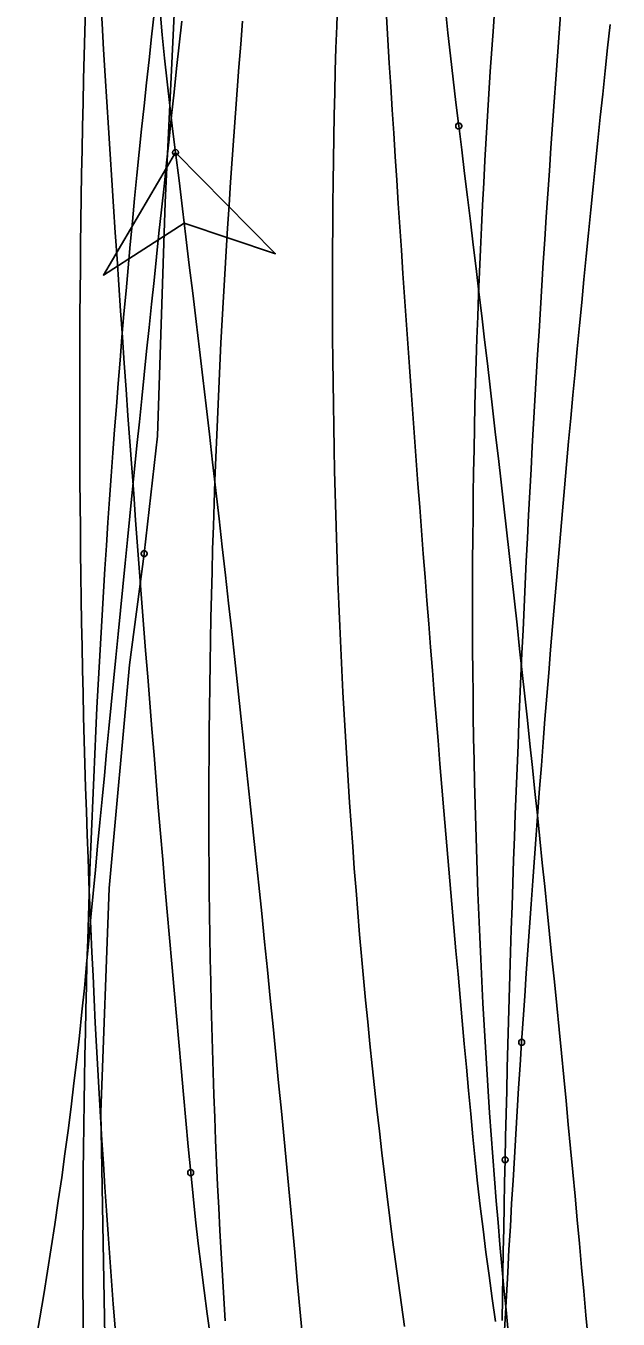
# Model space of a CAD drawing. Extents: x -14 to 1565148, y -25 to 642856.
# Drawn here: x 1564898.3 to 1564906.63, y 636567.41 to 636585.59 of the extents above; entities that cross this region are included whole.
import ezdxf

# ---------------------------------------------------------------- set-up
doc = ezdxf.new("R2010")
doc.units = 0
for name, color, linetype in [('GE_P_Alignment_100_Stations', 7, 'Continuous'), ('MT_P_Work_Area', 7, 'Continuous'), ('PM_P_Edge_Line', 7, 'Continuous'), ('TR_Turning_Path26', 7, 'Continuous'), ('TR_Turning_Path28', 7, 'Continuous'), ('TR_Turning_Path28 - Copy-1', 7, 'Continuous'), ('TR_Turning_Path29', 7, 'Continuous')]:
    doc.layers.add(name, color=color, linetype=linetype)

msp = doc.modelspace()

# ---------------------------------------------------------------- linework, layer by layer
at = {"layer": 'GE_P_Alignment_100_Stations'}
for points in [[(1564899.963, 636578.172), (1564900.152, 636579.821), (1564900.257, 636583.11), (1564900.413, 636586.347), (1564900.661, 636589.579), (1564901.001, 636592.802), (1564901.432, 636596.013), (1564901.955, 636599.212), (1564902.439, 636601.759)], [(1564899.575, 636563.633), (1564899.575, 636563.951), (1564899.41, 636567.165), (1564899.356, 636570.317), (1564899.472, 636573.468), (1564899.757, 636576.608), (1564899.963, 636578.171)]]:
    msp.add_lwpolyline(points, dxfattribs=at)
for centre in [(1564899.963, 636578.172), (1564899.963, 636578.171)]:
    msp.add_circle(centre, 0.0417, dxfattribs=at)
msp.add_arc((1565013.967, 636579.256), 117.731, 168.84942, 179.29367, dxfattribs=at)
at = {"layer": 'MT_P_Work_Area'}
for points in [[(1564905.081, 636567.232), (1564905.051, 636567.539), (1564905.022, 636567.845), (1564904.993, 636568.152), (1564904.966, 636568.459), (1564904.939, 636568.767), (1564904.914, 636569.074), (1564904.889, 636569.382), (1564904.866, 636569.69), (1564904.843, 636569.999), (1564904.821, 636570.307), (1564904.801, 636570.616), (1564904.781, 636570.925), (1564904.762, 636571.234), (1564904.744, 636571.543), (1564904.727, 636571.852), (1564904.711, 636572.162), (1564904.696, 636572.472), (1564904.682, 636572.782), (1564904.669, 636573.092), (1564904.656, 636573.402), (1564904.645, 636573.712), (1564904.635, 636574.023), (1564904.625, 636574.333), (1564904.616, 636574.644), (1564904.609, 636574.955), (1564904.602, 636575.266), (1564904.596, 636575.577), (1564904.591, 636575.889), (1564904.587, 636576.2), (1564904.584, 636576.511), (1564904.581, 636576.823), (1564904.58, 636577.135), (1564904.58, 636577.447), (1564904.58, 636577.758), (1564904.581, 636578.07), (1564904.584, 636578.383), (1564904.587, 636578.695), (1564904.591, 636579.007), (1564904.595, 636579.319), (1564904.601, 636579.632), (1564904.608, 636579.944), (1564904.615, 636580.257), (1564904.623, 636580.569), (1564904.633, 636580.882), (1564904.643, 636581.195), (1564904.654, 636581.507), (1564904.665, 636581.82), (1564904.678, 636582.133), (1564904.692, 636582.446), (1564904.706, 636582.759), (1564904.721, 636583.072), (1564904.737, 636583.385), (1564904.754, 636583.698), (1564904.772, 636584.011), (1564904.791, 636584.324), (1564904.81, 636584.637), (1564904.83, 636584.95), (1564904.852, 636585.263), (1564904.874, 636585.576), (1564904.896, 636585.889)], [(1564899.105, 636567.193), (1564899.103, 636567.519), (1564899.102, 636567.846), (1564899.102, 636568.172), (1564899.102, 636568.499), (1564899.103, 636568.825), (1564899.105, 636569.152), (1564899.107, 636569.478), (1564899.11, 636569.805), (1564899.114, 636570.131), (1564899.118, 636570.458), (1564899.123, 636570.784), (1564899.129, 636571.11), (1564899.136, 636571.437), (1564899.143, 636571.763), (1564899.151, 636572.09), (1564899.159, 636572.416), (1564899.169, 636572.742), (1564899.179, 636573.069), (1564899.189, 636573.395), (1564899.201, 636573.721), (1564899.213, 636574.047), (1564899.225, 636574.374), (1564899.239, 636574.7), (1564899.253, 636575.026), (1564899.268, 636575.352), (1564899.283, 636575.678), (1564899.299, 636576.004), (1564899.316, 636576.33), (1564899.334, 636576.656), (1564899.352, 636576.982), (1564899.371, 636577.308), (1564899.39, 636577.634), (1564899.411, 636577.96), (1564899.432, 636578.286), (1564899.453, 636578.611), (1564899.476, 636578.937), (1564899.499, 636579.263), (1564899.522, 636579.588), (1564899.547, 636579.914), (1564899.572, 636580.239), (1564899.598, 636580.565), (1564899.624, 636580.89), (1564899.651, 636581.216), (1564899.679, 636581.541), (1564899.708, 636581.866), (1564899.737, 636582.191), (1564899.767, 636582.516), (1564899.798, 636582.841), (1564899.829, 636583.166), (1564899.861, 636583.491), (1564899.894, 636583.816), (1564899.927, 636584.141), (1564899.961, 636584.466), (1564899.996, 636584.79), (1564900.031, 636585.115), (1564900.067, 636585.439), (1564900.104, 636585.764)]]:
    msp.add_lwpolyline(points, dxfattribs=at)
msp.add_arc((1565053.64, 636568.192), 157.778, 155.99945, 182.74981, dxfattribs=at)
at = {"layer": 'PM_P_Edge_Line'}
for points in [[(1564901.348, 636585.66), (1564901.321, 636585.336), (1564901.295, 636585.013)], [(1564901.295, 636585.013), (1564901.27, 636584.689), (1564901.246, 636584.365), (1564901.223, 636584.042), (1564901.2, 636583.719), (1564901.177, 636583.395), (1564901.156, 636583.072), (1564901.135, 636582.749), (1564901.115, 636582.426), (1564901.096, 636582.103), (1564901.078, 636581.78), (1564901.06, 636581.457), (1564901.043, 636581.134), (1564901.027, 636580.811), (1564901.012, 636580.489), (1564900.997, 636580.167), (1564900.983, 636579.844), (1564900.97, 636579.522), (1564900.958, 636579.2), (1564900.947, 636578.878), (1564900.936, 636578.557), (1564900.926, 636578.235), (1564900.917, 636577.914), (1564900.909, 636577.592), (1564900.902, 636577.271), (1564900.896, 636576.95), (1564900.89, 636576.63), (1564900.885, 636576.309), (1564900.881, 636575.989), (1564900.878, 636575.668), (1564900.875, 636575.348), (1564900.874, 636575.028), (1564900.873, 636574.708), (1564900.873, 636574.388), (1564900.874, 636574.069), (1564900.876, 636573.749), (1564900.879, 636573.43), (1564900.883, 636573.111), (1564900.887, 636572.792), (1564900.892, 636572.473), (1564900.899, 636572.154), (1564900.906, 636571.836), (1564900.914, 636571.517), (1564900.923, 636571.199), (1564900.933, 636570.881), (1564900.943, 636570.562), (1564900.955, 636570.244), (1564900.968, 636569.926), (1564900.981, 636569.608), (1564900.996, 636569.291), (1564901.011, 636568.973), (1564901.028, 636568.655), (1564901.045, 636568.338), (1564901.064, 636568.02), (1564901.083, 636567.703), (1564901.103, 636567.386)]]:
    msp.add_lwpolyline(points, dxfattribs=at)
at = {"layer": 'TR_Turning_Path26'}
msp.add_lwpolyline([(1564903.624, 636567.307), (1564903.581, 636567.611), (1564903.539, 636567.915), (1564903.497, 636568.22), (1564903.457, 636568.524), (1564903.417, 636568.829), (1564903.379, 636569.135), (1564903.342, 636569.44), (1564903.305, 636569.746), (1564903.27, 636570.052), (1564903.235, 636570.359), (1564903.201, 636570.665), (1564903.169, 636570.972), (1564903.137, 636571.279), (1564903.106, 636571.587), (1564903.077, 636571.894), (1564903.048, 636572.202), (1564903.02, 636572.51), (1564902.993, 636572.818), (1564902.967, 636573.127), (1564902.942, 636573.436), (1564902.918, 636573.744), (1564902.895, 636574.054), (1564902.872, 636574.363), (1564902.851, 636574.672), (1564902.831, 636574.982), (1564902.811, 636575.292), (1564902.792, 636575.602), (1564902.775, 636575.912), (1564902.758, 636576.222), (1564902.742, 636576.533), (1564902.727, 636576.844), (1564902.713, 636577.154), (1564902.7, 636577.465), (1564902.688, 636577.776), (1564902.677, 636578.088), (1564902.666, 636578.399), (1564902.657, 636578.711), (1564902.648, 636579.022), (1564902.641, 636579.334), (1564902.634, 636579.646), (1564902.628, 636579.958), (1564902.623, 636580.27), (1564902.619, 636580.582), (1564902.615, 636580.894), (1564902.613, 636581.207), (1564902.611, 636581.519), (1564902.611, 636581.832), (1564902.611, 636582.145), (1564902.612, 636582.457), (1564902.614, 636582.77), (1564902.617, 636583.083), (1564902.62, 636583.396), (1564902.625, 636583.709), (1564902.63, 636584.022), (1564902.636, 636584.336), (1564902.643, 636584.649), (1564902.651, 636584.962), (1564902.66, 636585.276), (1564902.67, 636585.589), (1564902.68, 636585.902)], dxfattribs=at)
msp.add_arc((1565054.322, 636573.101), 160.252, 158.95242, 176.11132, dxfattribs=at)
at = {"layer": 'TR_Turning_Path28'}
for points in [[(1564904.386, 636584.183), (1564904.345, 636584.514), (1564904.307, 636584.842), (1564904.27, 636585.169), (1564904.235, 636585.496), (1564904.202, 636585.823)], [(1564900.404, 636583.812), (1564900.363, 636584.143), (1564900.324, 636584.474), (1564900.287, 636584.805), (1564900.251, 636585.136), (1564900.218, 636585.468), (1564900.186, 636585.8)], [(1564905.271, 636571.301), (1564905.292, 636571.625), (1564905.314, 636571.949), (1564905.336, 636572.273), (1564905.358, 636572.597), (1564905.381, 636572.921), (1564905.403, 636573.245), (1564905.427, 636573.57), (1564905.45, 636573.894), (1564905.474, 636574.219), (1564905.499, 636574.544), (1564905.523, 636574.869), (1564905.548, 636575.194), (1564905.573, 636575.519), (1564905.599, 636575.844), (1564905.625, 636576.169), (1564905.651, 636576.494), (1564905.678, 636576.82), (1564905.705, 636577.145), (1564905.732, 636577.471), (1564905.76, 636577.796), (1564905.788, 636578.121), (1564905.816, 636578.447), (1564905.845, 636578.772), (1564905.873, 636579.098), (1564905.903, 636579.423), (1564905.932, 636579.749), (1564905.962, 636580.074), (1564905.992, 636580.4), (1564906.022, 636580.726), (1564906.053, 636581.051), (1564906.084, 636581.377), (1564906.116, 636581.702), (1564906.147, 636582.028), (1564906.179, 636582.354), (1564906.211, 636582.679), (1564906.244, 636583.005), (1564906.277, 636583.331), (1564906.31, 636583.656), (1564906.343, 636583.982), (1564906.377, 636584.308), (1564906.411, 636584.633), (1564906.445, 636584.959), (1564906.48, 636585.285), (1564906.515, 636585.611)], [(1564906.205, 636567.13), (1564906.175, 636567.465), (1564906.145, 636567.8), (1564906.114, 636568.135), (1564906.084, 636568.47), (1564906.053, 636568.805), (1564906.022, 636569.139), (1564905.99, 636569.474), (1564905.958, 636569.809), (1564905.927, 636570.144), (1564905.895, 636570.479), (1564905.862, 636570.813), (1564905.83, 636571.148), (1564905.797, 636571.483), (1564905.764, 636571.817), (1564905.731, 636572.152), (1564905.697, 636572.487), (1564905.664, 636572.821), (1564905.63, 636573.156), (1564905.596, 636573.49), (1564905.561, 636573.825), (1564905.527, 636574.16), (1564905.492, 636574.494), (1564905.457, 636574.829), (1564905.422, 636575.163), (1564905.386, 636575.497), (1564905.351, 636575.832), (1564905.315, 636576.166), (1564905.279, 636576.501), (1564905.242, 636576.835), (1564905.206, 636577.169), (1564905.169, 636577.503), (1564905.132, 636577.838), (1564905.095, 636578.172), (1564905.057, 636578.506), (1564905.02, 636578.84), (1564904.982, 636579.174), (1564904.944, 636579.509), (1564904.905, 636579.843), (1564904.867, 636580.177), (1564904.828, 636580.511), (1564904.789, 636580.845), (1564904.75, 636581.179), (1564904.71, 636581.513), (1564904.67, 636581.847), (1564904.631, 636582.181), (1564904.59, 636582.515), (1564904.55, 636582.848), (1564904.509, 636583.182), (1564904.469, 636583.516), (1564904.428, 636583.85), (1564904.386, 636584.184)], [(1564900.404, 636583.812), (1564899.391, 636582.087), (1564900.527, 636582.819), (1564901.808, 636582.387), (1564900.404, 636583.812)], [(1564905.021, 636567.089), (1564905.039, 636567.413), (1564905.057, 636567.738), (1564905.075, 636568.062), (1564905.093, 636568.387), (1564905.112, 636568.711), (1564905.13, 636569.035), (1564905.15, 636569.359), (1564905.169, 636569.683), (1564905.189, 636570.007), (1564905.209, 636570.331), (1564905.229, 636570.654), (1564905.25, 636570.978), (1564905.271, 636571.301)]]:
    msp.add_lwpolyline(points, dxfattribs=at)
msp.add_lwpolyline([(1564900.404, 636583.812), (1564899.391, 636582.087), (1564900.527, 636582.819), (1564901.808, 636582.387)], close=True, dxfattribs=at)
for centre in [(1564904.386, 636584.184), (1564904.386, 636584.183), (1564900.404, 636583.812), (1564900.404, 636583.812), (1564905.271, 636571.301), (1564905.271, 636571.301)]:
    msp.add_circle(centre, 0.0417, dxfattribs=at)
msp.add_arc((1564405.521, 636522.35), 498.685, 1.21488, 7.07958, dxfattribs=at)
at = {"layer": 'TR_Turning_Path28 - Copy-1'}
for points in [[(1564905.038, 636569.649), (1564905.045, 636569.973), (1564905.053, 636570.296), (1564905.061, 636570.62), (1564905.069, 636570.944), (1564905.077, 636571.268), (1564905.086, 636571.592), (1564905.095, 636571.917), (1564905.105, 636572.241), (1564905.115, 636572.566), (1564905.125, 636572.889), (1564905.136, 636573.213), (1564905.147, 636573.537), (1564905.158, 636573.86), (1564905.169, 636574.184), (1564905.181, 636574.507), (1564905.194, 636574.831), (1564905.206, 636575.154), (1564905.22, 636575.478), (1564905.233, 636575.801), (1564905.247, 636576.125), (1564905.261, 636576.448), (1564905.275, 636576.771), (1564905.29, 636577.095), (1564905.305, 636577.418), (1564905.321, 636577.741), (1564905.336, 636578.064), (1564905.353, 636578.388), (1564905.369, 636578.711), (1564905.386, 636579.034), (1564905.403, 636579.357), (1564905.421, 636579.68), (1564905.439, 636580.003), (1564905.457, 636580.326), (1564905.476, 636580.649), (1564905.495, 636580.972), (1564905.515, 636581.295), (1564905.534, 636581.618), (1564905.554, 636581.941), (1564905.575, 636582.263), (1564905.596, 636582.586), (1564905.617, 636582.909), (1564905.639, 636583.232), (1564905.661, 636583.554), (1564905.683, 636583.877), (1564905.706, 636584.199), (1564905.729, 636584.522), (1564905.752, 636584.844), (1564905.776, 636585.167), (1564905.8, 636585.489), (1564905.824, 636585.812)], [(1564904.905, 636567.374), (1564904.857, 636567.699), (1564904.812, 636568.023), (1564904.769, 636568.348), (1564904.728, 636568.672), (1564904.689, 636568.996), (1564904.652, 636569.32), (1564904.617, 636569.644), (1564904.585, 636569.971), (1564904.555, 636570.293), (1564904.524, 636570.621), (1564904.494, 636570.949), (1564904.464, 636571.277), (1564904.434, 636571.605), (1564904.405, 636571.933), (1564904.376, 636572.261), (1564904.347, 636572.589), (1564904.318, 636572.917), (1564904.289, 636573.245), (1564904.261, 636573.573), (1564904.233, 636573.901), (1564904.205, 636574.229), (1564904.177, 636574.557), (1564904.15, 636574.886), (1564904.122, 636575.214), (1564904.095, 636575.542), (1564904.069, 636575.87), (1564904.042, 636576.198), (1564904.016, 636576.527), (1564903.99, 636576.855), (1564903.964, 636577.183), (1564903.938, 636577.512), (1564903.913, 636577.84), (1564903.887, 636578.168), (1564903.862, 636578.497), (1564903.838, 636578.825), (1564903.813, 636579.153), (1564903.789, 636579.482), (1564903.765, 636579.81), (1564903.741, 636580.139), (1564903.717, 636580.467), (1564903.694, 636580.796), (1564903.67, 636581.124), (1564903.647, 636581.453), (1564903.625, 636581.781), (1564903.602, 636582.11), (1564903.58, 636582.438), (1564903.558, 636582.767), (1564903.536, 636583.095), (1564903.514, 636583.424), (1564903.493, 636583.753), (1564903.472, 636584.081), (1564903.451, 636584.41), (1564903.43, 636584.739), (1564903.41, 636585.067), (1564903.389, 636585.396), (1564903.369, 636585.725)], [(1564904.997, 636567.39), (1564905.002, 636567.713), (1564905.007, 636568.036), (1564905.013, 636568.359), (1564905.019, 636568.681), (1564905.025, 636569.004), (1564905.031, 636569.327), (1564905.038, 636569.649)], [(1564901.213, 636565.177), (1564901.155, 636565.505), (1564901.099, 636565.834), (1564901.045, 636566.163), (1564900.993, 636566.492), (1564900.943, 636566.822), (1564900.895, 636567.151), (1564900.849, 636567.482), (1564900.805, 636567.812), (1564900.763, 636568.143), (1564900.723, 636568.474), (1564900.685, 636568.805), (1564900.65, 636569.136), (1564900.617, 636569.468)]]:
    msp.add_lwpolyline(points, dxfattribs=at)
for centre in [(1564905.038, 636569.649), (1564905.038, 636569.649), (1564900.617, 636569.468), (1564900.617, 636569.468)]:
    msp.add_circle(centre, 0.0417, dxfattribs=at)
msp.add_arc((1565384.109, 636614.893), 485.621, 182.58586, 185.36729, dxfattribs=at)
at = {"layer": 'TR_Turning_Path29'}
for points in [[(1564899.554, 636567.288), (1564899.528, 636567.617), (1564899.504, 636567.946), (1564899.479, 636568.275), (1564899.456, 636568.605), (1564899.433, 636568.934), (1564899.411, 636569.264), (1564899.39, 636569.594), (1564899.369, 636569.923), (1564899.349, 636570.253), (1564899.33, 636570.583), (1564899.311, 636570.914), (1564899.294, 636571.244), (1564899.276, 636571.574), (1564899.26, 636571.905), (1564899.244, 636572.235), (1564899.229, 636572.566), (1564899.214, 636572.897), (1564899.2, 636573.228), (1564899.187, 636573.558), (1564899.174, 636573.889), (1564899.162, 636574.22), (1564899.151, 636574.552), (1564899.14, 636574.883), (1564899.13, 636575.214), (1564899.121, 636575.545), (1564899.112, 636575.877), (1564899.104, 636576.208), (1564899.097, 636576.54), (1564899.09, 636576.871), (1564899.084, 636577.203), (1564899.078, 636577.535), (1564899.074, 636577.866), (1564899.069, 636578.198), (1564899.066, 636578.53), (1564899.063, 636578.862), (1564899.06, 636579.194), (1564899.058, 636579.526), (1564899.057, 636579.858), (1564899.057, 636580.19), (1564899.057, 636580.522), (1564899.057, 636580.854), (1564899.059, 636581.186), (1564899.06, 636581.519), (1564899.063, 636581.851), (1564899.066, 636582.183), (1564899.07, 636582.515), (1564899.074, 636582.848), (1564899.079, 636583.18), (1564899.084, 636583.512), (1564899.09, 636583.845), (1564899.097, 636584.177), (1564899.104, 636584.51), (1564899.112, 636584.842), (1564899.12, 636585.175), (1564899.129, 636585.507), (1564899.138, 636585.84)], [(1564898.438, 636567.103), (1564898.495, 636567.429), (1564898.55, 636567.756), (1564898.603, 636568.083), (1564898.656, 636568.412), (1564898.706, 636568.74), (1564898.755, 636569.07), (1564898.803, 636569.4), (1564898.849, 636569.731), (1564898.893, 636570.062), (1564898.935, 636570.394), (1564898.976, 636570.727), (1564899.015, 636571.06), (1564899.053, 636571.394), (1564899.088, 636571.729), (1564899.122, 636572.064), (1564899.153, 636572.399), (1564899.184, 636572.73), (1564899.215, 636573.062), (1564899.246, 636573.394), (1564899.277, 636573.725), (1564899.308, 636574.057), (1564899.34, 636574.389), (1564899.371, 636574.72), (1564899.403, 636575.052), (1564899.435, 636575.383), (1564899.467, 636575.715), (1564899.499, 636576.046), (1564899.531, 636576.378), (1564899.564, 636576.71), (1564899.596, 636577.041), (1564899.629, 636577.373), (1564899.662, 636577.704), (1564899.695, 636578.036), (1564899.728, 636578.367), (1564899.761, 636578.698), (1564899.795, 636579.03), (1564899.828, 636579.361), (1564899.862, 636579.693), (1564899.896, 636580.024), (1564899.93, 636580.355), (1564899.964, 636580.687), (1564899.998, 636581.018), (1564900.032, 636581.35), (1564900.067, 636581.681), (1564900.102, 636582.012), (1564900.136, 636582.343), (1564900.171, 636582.675), (1564900.206, 636583.006), (1564900.242, 636583.337), (1564900.277, 636583.668), (1564900.313, 636584), (1564900.348, 636584.331), (1564900.384, 636584.662), (1564900.42, 636584.993), (1564900.456, 636585.324), (1564900.492, 636585.656)]]:
    msp.add_lwpolyline(points, dxfattribs=at)

doc.saveas('drawing.dxf')
